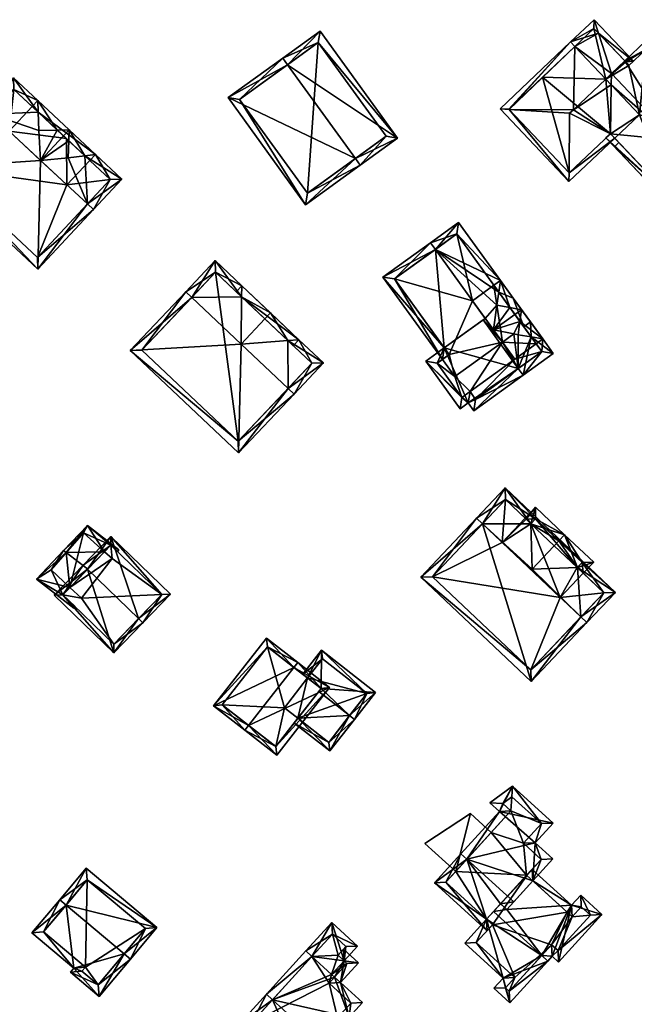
# Model space of a CAD drawing. Header units: inches. Extents: x 2685601 to 2690022, y 1235992 to 1239010.
# Tile 359 of 390: x 2689640 to 2689715, y 1237857 to 1237977. Entities that reach past the tile are written whole.
import ezdxf

# ---------------------------------------------------------------- set-up
doc = ezdxf.new("R2010")
doc.units = ezdxf.units.IN
doc.header["$MEASUREMENT"] = 0
doc.layers.add('Gebaeude Einzelhaus', color=10, linetype='Continuous')

msp = doc.modelspace()

# ---------------------------------------------------------------- meshes
at = {"layer": 'Gebaeude Einzelhaus'}
mesh = msp.add_polyface(dxfattribs=at)
corners = [(2689699.698, 1237966.223, 525.524), (2689706.99, 1237957.443, 525.245), (2689706.999, 1237958.524, 525.524), (2689698.599, 1237966.293, 525.245), (2689707.059, 1237965.754, 527.393), (2689712.031, 1237963.256, 525.514), (2689707.525, 1237966.196, 527.393), (2689712.557, 1237962.721, 525.245), (2689712.041, 1237963.265, 525.514), (2689712.135, 1237969.223, 527.043), (2689711.465, 1237969.93, 527.393), (2689707.19, 1237974.439, 525.245), (2689707.706, 1237973.895, 525.504), (2689707.019, 1237958.503, 525.514), (2689699.659, 1237966.264, 525.504), (2689719.834, 1237962.494, 527.393), (2689716.366, 1237974.578, 525.245), (2689713.787, 1237972.133, 526.562), (2689726.901, 1237962.36, 525.527), (2689727.97, 1237962.34, 525.245), (2689712.159, 1237970.589, 527.393), (2689711.498, 1237962.749, 525.245), (2689719.5, 1237954.309, 525.245), (2689719.544, 1237955.383, 525.527), (2689720.99, 1237961.275, 526.761), (2689720.922, 1237955.658, 525.245), (2689720.935, 1237956.703, 525.527), (2689725.528, 1237961.059, 525.527), (2689726.566, 1237961.009, 525.245), (2689726.91, 1237962.369, 525.523), (2689716.338, 1237973.518, 525.523), (2689713.901, 1237972.013, 526.562), (2689714.296, 1237971.583, 526.565), (2689712.041, 1237963.265, 525.519), (2689719.529, 1237955.369, 525.519), (2689710.579, 1237975.504, 525.784), (2689710.05, 1237977.151, 525.245), (2689713.787, 1237972.133, 525.779), (2689714.841, 1237972.099, 525.245), (2689713.901, 1237972.013, 525.778), (2689714.296, 1237971.583, 525.785), (2689710.021, 1237976.091, 525.504), (2689703.767, 1237970.16, 516.688), (2689707.706, 1237973.895, 516.688), (2689699.659, 1237966.264, 516.688), (2689707.019, 1237958.503, 516.688), (2689712.041, 1237963.265, 516.688), (2689712.557, 1237962.721, 516.688), (2689711.465, 1237969.93, 516.688), (2689715.581, 1237965.589, 516.688), (2689719.529, 1237955.369, 524.776), (2689719.529, 1237955.369, 516.688), (2689726.909, 1237962.368, 524.78), (2689716.338, 1237973.518, 516.688), (2689726.91, 1237962.369, 516.688), (2689714.296, 1237971.583, 516.688), (2689713.901, 1237972.013, 516.688), (2689713.787, 1237972.133, 516.688), (2689710.021, 1237976.091, 516.688)]
mesh.append_faces([[corners[k] for k in face] for face in [(37, 38, 39), (39, 38, 40), (37, 35, 38), (38, 35, 36), (41, 36, 35), (41, 11, 36), (41, 12, 11), (35, 38, 36), (38, 39, 40), (35, 37, 38), (38, 37, 39), (35, 20, 37), (10, 9, 20), (35, 12, 20), (20, 12, 10), (35, 11, 12), (35, 36, 11), (22, 23, 25), (25, 23, 26), (28, 18, 19), (28, 27, 18), (5, 34, 21), (21, 34, 22), (22, 34, 23), (5, 33, 34), (16, 30, 17), (17, 30, 31), (31, 30, 32), (19, 29, 16), (16, 29, 30), (19, 18, 29), (18, 28, 19), (18, 27, 28), (18, 24, 27), (24, 23, 26), (26, 23, 25), (25, 23, 22), (18, 15, 24), (24, 15, 23), (5, 15, 9), (9, 15, 20), (21, 23, 5), (5, 23, 15), (21, 22, 23), (15, 17, 20), (19, 16, 18), (18, 16, 15), (15, 16, 17), (3, 14, 0), (3, 11, 14), (14, 11, 12), (7, 5, 8), (7, 13, 5), (7, 1, 13), (13, 1, 2), (3, 0, 1), (1, 0, 2), (12, 6, 10), (12, 0, 6), (6, 0, 4), (12, 11, 0), (0, 11, 3), (6, 9, 10), (6, 5, 9), (5, 7, 8), (5, 2, 7), (7, 2, 1), (6, 4, 5), (5, 4, 2), (0, 2, 4), (3, 1, 0), (0, 1, 2)]], dxfattribs={"color": 13})
mesh.append_faces([[corners[k] for k in face] for face in [(48, 58, 57), (48, 43, 58), (58, 43, 41), (41, 43, 12), (35, 58, 41), (37, 57, 35), (35, 57, 58), (49, 51, 47), (49, 54, 51), (49, 53, 54), (48, 55, 49), (49, 55, 53), (57, 56, 48), (48, 56, 55), (40, 31, 32), (40, 39, 31), (40, 55, 39), (39, 55, 56), (39, 37, 31), (31, 37, 17), (39, 57, 37), (39, 56, 57), (30, 40, 32), (30, 55, 40), (30, 53, 55), (52, 30, 29), (54, 53, 52), (52, 53, 30), (23, 50, 26), (23, 34, 50), (52, 18, 27), (52, 29, 18), (50, 47, 51), (34, 7, 50), (50, 7, 47), (34, 33, 7), (7, 33, 8), (5, 8, 33), (20, 17, 37), (42, 45, 44), (42, 46, 45), (46, 49, 47), (42, 48, 46), (46, 48, 49), (42, 43, 48), (8, 46, 7), (7, 46, 47), (45, 5, 13), (45, 46, 5), (5, 46, 8), (0, 45, 2), (2, 45, 13), (0, 44, 45), (0, 14, 44), (14, 42, 44), (14, 12, 42), (42, 12, 43)]], dxfattribs={"color": 41})
mesh = msp.add_polyface(dxfattribs=at)
corners = [(2689680.99, 1237960.241, 526.825), (2689674.94, 1237954.629, 521.516), (2689681.576, 1237959.431, 526.825), (2689665.508, 1237967.665, 521.516), (2689672.73, 1237971.657, 526.825), (2689672.144, 1237972.466, 526.825), (2689686.139, 1237962.733, 521.896), (2689676.705, 1237975.768, 521.896), (2689666.904, 1237967.441, 522.164), (2689675.164, 1237956.025, 522.164), (2689684.743, 1237962.956, 522.772), (2689676.481, 1237974.371, 522.772), (2689676.481, 1237974.371, 514.972), (2689684.743, 1237962.956, 514.971), (2689666.904, 1237967.441, 514.972), (2689675.164, 1237956.025, 514.971)]
mesh.append_faces([[corners[k] for k in face] for face in [(4, 8, 5), (11, 4, 5), (7, 11, 5), (10, 11, 6), (6, 11, 7), (9, 0, 2), (2, 0, 10), (2, 10, 6), (8, 9, 1), (1, 9, 2), (5, 8, 3), (3, 8, 1), (4, 7, 5), (2, 6, 0), (0, 6, 4), (4, 6, 7), (3, 4, 5), (3, 0, 4), (3, 1, 0), (0, 1, 2)]], dxfattribs={"color": 13})
mesh.append_faces([[corners[k] for k in face] for face in [(12, 15, 14), (13, 15, 12), (9, 15, 13), (9, 13, 0), (0, 13, 10), (14, 15, 8), (8, 15, 9), (12, 14, 8), (4, 12, 8), (11, 12, 4), (13, 12, 10), (10, 12, 11)]], dxfattribs={"color": 41})
mesh = msp.add_polyface(dxfattribs=at)
corners = [(2689649.351, 1237960.749, 516.664), (2689648.053, 1237960.593, 517.61), (2689648.669, 1237960.018, 516.685), (2689646.15, 1237963.735, 521.468), (2689646.098, 1237962.416, 520.544), (2689646.016, 1237960.346, 519.094), (2689645.468, 1237963.003, 521.468), (2689642.685, 1237960.019, 521.468), (2689644.714, 1237963.706, 520.544), (2689642.323, 1237967.305, 516.664), (2689642.377, 1237965.886, 517.61), (2689641.64, 1237966.573, 516.685), (2689642.461, 1237963.662, 519.094), (2689629.146, 1237959.098, 516.286), (2689642.346, 1237946.786, 516.286), (2689636.636, 1237965.661, 521.468), (2689635.904, 1237966.344, 521.468), (2689648.373, 1237954.715, 521.468), (2689649.104, 1237954.033, 521.468), (2689639.37, 1237970.059, 516.664), (2689652.569, 1237957.748, 516.664), (2689630.56, 1237959.146, 516.809), (2689642.298, 1237948.2, 516.81), (2689651.155, 1237957.699, 517.61), (2689639.419, 1237968.645, 517.61), (2689645.825, 1237962.671, 510.458), (2689648.669, 1237960.018, 510.458), (2689641.64, 1237966.573, 510.458), (2689645.885, 1237957.034, 510.458), (2689638.856, 1237963.59, 510.458), (2689651.155, 1237957.699, 510.458), (2689639.419, 1237968.645, 510.458), (2689630.56, 1237959.146, 510.458), (2689642.298, 1237948.2, 510.458)]
mesh.append_faces([[corners[k] for k in face] for face in [(9, 24, 19), (19, 24, 16), (16, 24, 15), (0, 10, 9), (9, 10, 24), (0, 1, 10), (0, 23, 1), (23, 18, 17), (0, 20, 23), (23, 20, 18), (14, 22, 18), (18, 22, 17), (16, 21, 13), (13, 21, 14), (14, 21, 22), (16, 15, 21), (1, 0, 10), (10, 0, 9), (1, 20, 0), (5, 17, 1), (1, 17, 20), (20, 17, 18), (5, 7, 17), (10, 15, 12), (12, 15, 7), (19, 10, 9), (10, 19, 15), (15, 19, 16), (7, 14, 17), (17, 14, 18), (16, 13, 15), (15, 13, 7), (7, 13, 14), (6, 8, 3), (4, 6, 3), (9, 10, 11), (3, 8, 9), (9, 8, 10), (1, 0, 2), (1, 3, 0), (1, 4, 3), (8, 6, 3), (12, 7, 8), (8, 7, 6), (8, 10, 12), (8, 9, 10), (10, 9, 11), (8, 3, 9), (4, 7, 5), (4, 6, 7), (4, 3, 6), (5, 1, 4), (4, 1, 3), (3, 1, 0), (0, 1, 2)]], dxfattribs={"color": 13})
mesh.append_faces([[corners[k] for k in face] for face in [(30, 28, 26), (29, 31, 27), (28, 32, 29), (29, 32, 31), (30, 33, 28), (28, 33, 32), (23, 22, 30), (30, 22, 33), (23, 17, 22), (22, 21, 33), (33, 21, 32), (21, 31, 32), (15, 24, 21), (21, 24, 31), (10, 11, 24), (24, 11, 31), (31, 11, 27), (23, 2, 1), (23, 30, 2), (2, 30, 26), (25, 29, 27), (25, 28, 29), (25, 26, 28), (1, 8, 4), (4, 8, 6), (1, 10, 8), (1, 25, 10), (10, 25, 11), (11, 25, 27), (1, 2, 25), (25, 2, 26)]], dxfattribs={"color": 41})
mesh = msp.add_polyface(dxfattribs=at)
corners = [(2689725.528, 1237961.059, 525.527), (2689724.123, 1237957.971, 526.761), (2689731.216, 1237957.816, 524.783), (2689720.99, 1237961.275, 526.761), (2689726.909, 1237962.368, 524.78), (2689732.281, 1237957.793, 524.486), (2689720.989, 1237969.703, 524.486), (2689720.445, 1237969.187, 524.78), (2689720.935, 1237956.703, 525.527), (2689723.852, 1237950.834, 524.783), (2689719.529, 1237955.369, 524.776), (2689712.519, 1237961.673, 524.486), (2689713.062, 1237962.188, 524.776), (2689723.811, 1237949.763, 524.486), (2689731.221, 1237957.821, 524.78), (2689723.84, 1237950.823, 524.777), (2689731.221, 1237957.821, 516.688), (2689726.91, 1237962.369, 516.688), (2689719.529, 1237955.369, 516.688), (2689723.84, 1237950.823, 516.688)]
mesh.append_faces([[corners[k] for k in face] for face in [(13, 9, 5), (5, 9, 2), (13, 15, 9), (13, 10, 15), (13, 11, 10), (10, 11, 12), (4, 5, 14), (14, 5, 2), (4, 6, 5), (4, 7, 6), (9, 2, 1), (13, 5, 9), (9, 5, 2), (9, 10, 13), (13, 10, 11), (11, 10, 12), (9, 8, 10), (9, 1, 8), (8, 1, 3), (4, 6, 7), (4, 5, 6), (0, 2, 4), (4, 2, 5), (3, 1, 0), (0, 1, 2)]], dxfattribs={"color": 13})
mesh.append_faces([[corners[k] for k in face] for face in [(16, 18, 17), (16, 19, 18), (16, 9, 19), (19, 9, 15), (14, 2, 16), (16, 2, 9), (10, 19, 15), (10, 18, 19), (14, 16, 4), (4, 16, 17)]], dxfattribs={"color": 41})
mesh = msp.add_polyface(dxfattribs=at)
corners = [(2689701.024, 1237940.415, 521.233), (2689703.798, 1237938.284, 517.977), (2689701.223, 1237941.849, 522.217), (2689702.389, 1237938.525, 518.985), (2689702.987, 1237937.698, 518.002), (2689700.799, 1237938.797, 520.123), (2689699.801, 1237942.108, 521.233), (2689698.655, 1237945.403, 517.977), (2689698.439, 1237943.993, 518.985), (2689697.844, 1237944.817, 518.002), (2689698.196, 1237942.4, 520.123), (2689700.412, 1237941.263, 522.217), (2689697.811, 1237939.384, 522.217), (2689700.293, 1237938.896, 520.478), (2689698.894, 1237937.886, 522.217), (2689696.793, 1237940.793, 522.217), (2689690.729, 1237949.187, 522.217), (2689693.554, 1237952.463, 517.977), (2689690.143, 1237949.998, 522.217), (2689700.205, 1237943.258, 517.977), (2689701.494, 1237939.764, 518.985), (2689702.305, 1237940.35, 517.977), (2689691.817, 1237937.197, 518.844), (2689684.355, 1237945.816, 518.294), (2689691.592, 1237935.8, 518.294), (2689692.403, 1237936.386, 518.844), (2689693.329, 1237951.066, 518.985), (2689685.751, 1237945.591, 518.843), (2689700.826, 1237934.684, 522.527), (2689701.411, 1237933.874, 522.527), (2689705.073, 1237936.519, 517.977), (2689696.544, 1237940.613, 522.527), (2689694.723, 1237930.489, 518.294), (2689689.553, 1237935.561, 517.597), (2689693.734, 1237929.775, 517.597), (2689691.817, 1237937.197, 519.194), (2689695.409, 1237929.538, 518.294), (2689692.403, 1237936.386, 519.194), (2689690.949, 1237935.336, 518.169), (2689693.959, 1237931.171, 518.168), (2689694.949, 1237931.885, 518.866), (2689695.634, 1237930.934, 518.865), (2689703.676, 1237936.744, 518.985), (2689702.987, 1237937.698, 512.344), (2689697.844, 1237944.817, 512.344), (2689698.894, 1237937.886, 512.344), (2689700.386, 1237935.82, 512.344), (2689695.244, 1237942.938, 512.344), (2689693.329, 1237951.066, 512.344), (2689685.751, 1237945.591, 512.344), (2689692.403, 1237936.386, 512.344), (2689691.592, 1237935.8, 512.344), (2689693.106, 1237933.705, 512.344), (2689690.949, 1237935.336, 512.344), (2689693.959, 1237931.171, 512.344), (2689694.949, 1237931.885, 512.344), (2689695.634, 1237930.934, 512.344), (2689703.676, 1237936.744, 512.344)]
mesh.append_faces([[corners[k] for k in face] for face in [(1, 3, 21), (21, 3, 20), (1, 42, 3), (42, 29, 28), (1, 30, 42), (42, 30, 29), (32, 41, 36), (36, 41, 29), (29, 41, 28), (32, 40, 41), (33, 39, 34), (34, 39, 32), (32, 39, 40), (35, 38, 33), (33, 38, 39), (35, 37, 38), (35, 28, 31), (28, 36, 29), (35, 32, 28), (28, 32, 36), (35, 33, 32), (32, 33, 34), (31, 12, 15), (28, 14, 31), (31, 14, 12), (28, 13, 14), (28, 5, 13), (21, 3, 1), (1, 3, 30), (30, 3, 29), (29, 3, 28), (28, 3, 5), (21, 20, 3), (24, 22, 25), (18, 27, 23), (23, 27, 24), (24, 27, 22), (18, 16, 27), (18, 26, 16), (8, 19, 20), (20, 19, 21), (26, 7, 8), (8, 7, 19), (18, 17, 26), (26, 17, 7), (16, 22, 15), (22, 24, 25), (18, 23, 16), (16, 23, 22), (22, 23, 24), (19, 20, 21), (7, 8, 19), (19, 8, 20), (7, 16, 8), (8, 16, 10), (10, 16, 15), (7, 17, 16), (16, 17, 18), (12, 10, 15), (14, 13, 12), (11, 6, 2), (0, 11, 2), (7, 8, 9), (2, 6, 7), (7, 6, 8), (1, 0, 2), (1, 3, 0), (1, 4, 3), (0, 13, 5), (0, 12, 13), (0, 11, 12), (0, 2, 11), (11, 6, 12), (12, 6, 10), (11, 2, 6), (6, 8, 10), (6, 7, 8), (8, 7, 9), (6, 2, 7), (3, 0, 5), (4, 1, 3), (3, 1, 0), (0, 1, 2)]], dxfattribs={"color": 13})
mesh.append_faces([[corners[k] for k in face] for face in [(55, 46, 56), (56, 46, 57), (57, 46, 43), (55, 45, 46), (54, 52, 55), (55, 52, 45), (54, 53, 52), (52, 53, 51), (42, 4, 3), (42, 57, 4), (4, 57, 43), (28, 41, 42), (42, 41, 57), (57, 41, 56), (41, 55, 56), (41, 40, 55), (40, 39, 55), (55, 39, 54), (39, 53, 54), (39, 38, 53), (38, 51, 53), (37, 24, 38), (38, 24, 51), (37, 25, 24), (35, 25, 37), (35, 22, 25), (35, 15, 22), (35, 31, 15), (47, 48, 44), (47, 49, 48), (51, 50, 52), (52, 50, 45), (45, 50, 47), (47, 50, 49), (25, 50, 24), (24, 50, 51), (22, 50, 25), (22, 49, 50), (22, 27, 49), (27, 48, 49), (16, 26, 27), (27, 26, 48), (8, 9, 26), (26, 9, 48), (48, 9, 44), (44, 45, 47), (44, 43, 45), (45, 43, 46), (8, 44, 9), (8, 3, 44), (44, 3, 43), (43, 3, 4), (8, 0, 3), (8, 6, 0), (0, 6, 11)]], dxfattribs={"color": 41})
mesh = msp.add_polyface(dxfattribs=at)
corners = [(2689672.8, 1237932.261, 521.089), (2689673.526, 1237931.575, 521.089), (2689677.111, 1237935.373, 515.779), (2689672.773, 1237938.091, 516.796), (2689674.121, 1237938.194, 515.779), (2689667.15, 1237943.398, 516.796), (2689667.166, 1237944.758, 515.779), (2689663.924, 1237947.818, 515.779), (2689661.067, 1237943.334, 521.089), (2689660.34, 1237944.02, 521.089), (2689667.083, 1237937.656, 521.089), (2689653.589, 1237936.866, 515.653), (2689666.775, 1237924.421, 515.653), (2689675.698, 1237935.331, 516.796), (2689663.965, 1237946.404, 516.796), (2689655.003, 1237936.908, 516.206), (2689666.734, 1237925.835, 516.206), (2689670.668, 1237941.454, 521.089), (2689669.981, 1237940.726, 521.089), (2689666.48, 1237944.031, 515.779), (2689667.084, 1237937.656, 521.089), (2689673.435, 1237937.467, 515.779), (2689675.698, 1237935.331, 509.978), (2689663.965, 1237946.404, 509.978), (2689655.003, 1237936.908, 509.978), (2689666.734, 1237925.835, 509.978)]
mesh.append_faces([[corners[k] for k in face] for face in [(17, 5, 6), (6, 5, 19), (17, 18, 5), (3, 4, 21), (3, 17, 4), (3, 18, 17), (18, 3, 17), (17, 3, 4), (4, 3, 21), (18, 20, 3), (18, 5, 20), (5, 6, 19), (18, 17, 5), (5, 17, 6), (11, 16, 12), (12, 16, 1), (1, 16, 0), (9, 15, 11), (11, 15, 16), (9, 8, 15), (6, 14, 7), (7, 14, 9), (9, 14, 8), (4, 5, 6), (6, 5, 14), (4, 3, 5), (1, 13, 2), (2, 13, 4), (4, 13, 3), (1, 0, 13), (10, 12, 0), (0, 12, 1), (9, 11, 8), (8, 11, 10), (10, 11, 12), (3, 10, 0), (5, 8, 10), (5, 7, 8), (8, 7, 9), (5, 6, 7), (4, 5, 3), (5, 4, 6), (2, 3, 0), (3, 2, 4), (0, 1, 2)]], dxfattribs={"color": 13})
mesh.append_faces([[corners[k] for k in face] for face in [(3, 5, 18), (22, 25, 23), (23, 25, 24), (13, 16, 22), (22, 16, 25), (13, 0, 16), (16, 15, 25), (25, 15, 24), (15, 23, 24), (8, 14, 15), (15, 14, 23), (5, 23, 14), (13, 22, 3), (3, 22, 5), (5, 22, 23)]], dxfattribs={"color": 41})
mesh = msp.add_polyface(dxfattribs=at)
corners = [(2689702.904, 1237917.811, 515.327), (2689701.765, 1237916.363, 515.495), (2689702.362, 1237915.788, 516.325), (2689701.643, 1237916.478, 515.327), (2689705.777, 1237913.717, 520.232), (2689702.508, 1237910.26, 520.232), (2689706.465, 1237914.444, 520.232), (2689708.016, 1237910.443, 516.324), (2689710, 1237911.101, 515.327), (2689708.734, 1237909.763, 515.327), (2689708.59, 1237911.054, 516.327), (2689708.008, 1237910.45, 516.335), (2689702.938, 1237916.404, 516.319), (2689702.364, 1237915.786, 516.325), (2689696.453, 1237915.777, 520.383), (2689688.955, 1237909.304, 515.201), (2689702.396, 1237896.593, 515.201), (2689695.726, 1237916.465, 520.383), (2689708.442, 1237904.441, 520.383), (2689709.169, 1237903.753, 520.383), (2689712.65, 1237907.435, 515.327), (2689702.938, 1237916.404, 515.483), (2689699.209, 1237920.146, 515.327), (2689708.59, 1237911.054, 515.487), (2689708.008, 1237910.45, 516.324), (2689690.369, 1237909.344, 515.727), (2689702.356, 1237898.006, 515.726), (2689711.236, 1237907.395, 516.325), (2689701.765, 1237916.363, 516.317), (2689699.248, 1237918.733, 516.325), (2689708.008, 1237910.45, 509.61), (2689708.734, 1237909.763, 509.61), (2689708.59, 1237911.054, 509.61), (2689702.938, 1237916.404, 509.61), (2689702.364, 1237915.786, 509.61), (2689702.364, 1237915.786, 516.327), (2689701.765, 1237916.363, 509.61), (2689701.643, 1237916.478, 509.61), (2689698.843, 1237913.518, 509.61), (2689705.939, 1237906.808, 509.61), (2689699.248, 1237918.733, 509.61), (2689690.369, 1237909.344, 509.61), (2689702.356, 1237898.006, 509.61), (2689711.236, 1237907.395, 509.61)]
mesh.append_faces([[corners[k] for k in face] for face in [(22, 29, 17), (17, 29, 14), (22, 21, 29), (29, 21, 28), (28, 21, 2), (2, 21, 13), (23, 7, 24), (23, 27, 7), (27, 19, 18), (22, 20, 21), (21, 20, 23), (23, 20, 27), (27, 20, 19), (15, 26, 16), (16, 26, 19), (19, 26, 18), (17, 25, 15), (15, 25, 26), (17, 14, 25), (7, 23, 24), (13, 21, 2), (5, 18, 7), (2, 14, 5), (5, 14, 18), (22, 2, 21), (2, 22, 14), (14, 22, 17), (7, 20, 23), (23, 20, 21), (20, 7, 18), (21, 20, 22), (18, 19, 20), (14, 16, 18), (18, 16, 19), (17, 15, 14), (14, 15, 16), (1, 12, 2), (2, 12, 13), (12, 6, 4), (3, 0, 1), (1, 0, 12), (12, 0, 6), (10, 7, 11), (10, 9, 7), (10, 8, 9), (10, 6, 8), (10, 4, 6), (4, 7, 6), (6, 7, 8), (8, 7, 9), (4, 5, 7), (0, 2, 6), (6, 2, 4), (4, 2, 5), (3, 1, 0), (0, 1, 2)]], dxfattribs={"color": 13})
mesh.append_faces([[corners[k] for k in face] for face in [(41, 39, 42), (42, 39, 43), (43, 39, 31), (37, 38, 40), (40, 38, 41), (41, 38, 39), (2, 1, 28), (27, 9, 7), (27, 43, 9), (9, 43, 31), (18, 26, 27), (27, 26, 43), (43, 26, 42), (26, 41, 42), (26, 25, 41), (25, 40, 41), (14, 29, 25), (25, 29, 40), (28, 3, 29), (29, 3, 40), (40, 3, 37), (28, 1, 3), (39, 30, 31), (30, 33, 32), (38, 34, 39), (39, 34, 30), (30, 34, 33), (37, 36, 38), (38, 36, 34), (13, 1, 2), (13, 34, 1), (1, 34, 36), (1, 36, 3), (3, 36, 37), (21, 13, 12), (12, 13, 35), (21, 34, 13), (21, 33, 34), (23, 12, 10), (10, 12, 4), (23, 21, 12), (23, 32, 21), (21, 32, 33), (24, 10, 11), (24, 23, 10), (24, 30, 23), (23, 30, 32), (7, 24, 11), (7, 9, 24), (24, 9, 30), (30, 9, 31)]], dxfattribs={"color": 41})
mesh = msp.add_polyface(dxfattribs=at)
corners = [(2689645.797, 1237912.28, 513.502), (2689648.418, 1237910.263, 513.502), (2689650.461, 1237912.379, 512.089), (2689648.371, 1237915.579, 511.479), (2689651.226, 1237913.171, 511.56), (2689652.205, 1237912.629, 511.479), (2689652.027, 1237912.398, 511.62), (2689645.478, 1237912.525, 513.502), (2689645.394, 1237907.131, 511.674), (2689642.168, 1237909.031, 511.479), (2689646.734, 1237905.518, 511.479), (2689646.253, 1237908.021, 512.193), (2689646.875, 1237905.701, 511.577), (2689647.888, 1237914.676, 511.967), (2689643.949, 1237910.162, 512.317), (2689650.461, 1237912.379, 506.095), (2689647.888, 1237914.676, 506.095), (2689643.949, 1237910.162, 506.095), (2689646.253, 1237908.021, 506.095), (2689651.381, 1237911.557, 506.095), (2689647.657, 1237906.717, 506.095)]
mesh.append_faces([[corners[k] for k in face] for face in [(10, 8, 12), (8, 14, 11), (14, 7, 0), (10, 9, 8), (8, 9, 14), (14, 9, 7), (13, 4, 2), (4, 5, 6), (13, 3, 4), (4, 3, 5), (13, 7, 3), (13, 0, 7), (0, 11, 1), (8, 10, 12), (7, 9, 0), (0, 9, 11), (11, 9, 8), (8, 9, 10), (0, 3, 7), (3, 4, 5), (5, 4, 6), (0, 2, 3), (3, 2, 4), (0, 1, 2)]], dxfattribs={"color": 13})
mesh.append_faces([[corners[k] for k in face] for face in [(15, 18, 16), (16, 18, 17), (15, 19, 18), (18, 19, 20), (11, 17, 18), (11, 14, 17), (0, 13, 14), (14, 13, 17), (17, 13, 16), (16, 13, 15), (15, 13, 2)]], dxfattribs={"color": 41})
mesh = msp.add_polyface(dxfattribs=at)
corners = [(2689648.399, 1237910.243, 516.534), (2689651.208, 1237914.231, 514.259), (2689647.859, 1237910.764, 516.534), (2689654.595, 1237904.261, 516.534), (2689658.483, 1237907.208, 514.259), (2689655.134, 1237903.74, 516.534), (2689644.334, 1237907.113, 514.259), (2689651.609, 1237900.089, 514.259), (2689657.423, 1237907.189, 514.613), (2689651.226, 1237913.171, 514.613), (2689645.394, 1237907.131, 514.595), (2689651.59, 1237901.149, 514.595), (2689657.423, 1237907.189, 506.095), (2689651.226, 1237913.171, 506.095), (2689651.226, 1237913.171, 511.56), (2689648.418, 1237910.263, 513.502), (2689646.253, 1237908.021, 512.193), (2689645.394, 1237907.131, 511.674), (2689650.461, 1237912.379, 512.089), (2689650.461, 1237912.379, 506.095), (2689646.253, 1237908.021, 506.095), (2689645.394, 1237907.131, 506.095), (2689651.59, 1237901.149, 506.095), (2689647.657, 1237906.717, 506.095), (2689651.381, 1237911.557, 506.095)]
mesh.append_faces([[corners[k] for k in face] for face in [(11, 3, 5), (5, 3, 8), (10, 11, 7), (7, 11, 5), (6, 10, 7), (0, 10, 2), (9, 0, 2), (2, 10, 6), (8, 9, 1), (1, 9, 2), (5, 8, 4), (4, 8, 1), (0, 7, 3), (3, 7, 5), (2, 6, 0), (0, 6, 7), (4, 3, 5), (4, 1, 3), (3, 1, 0), (0, 1, 2)]], dxfattribs={"color": 13})
mesh.append_faces([[corners[k] for k in face] for face in [(12, 24, 13), (13, 24, 19), (12, 23, 24), (23, 21, 20), (12, 22, 23), (23, 22, 21), (8, 11, 12), (12, 11, 22), (8, 3, 11), (11, 17, 22), (22, 17, 21), (11, 10, 17), (17, 20, 21), (17, 16, 20), (18, 14, 19), (19, 14, 13), (15, 9, 18), (18, 9, 14), (15, 0, 9), (17, 10, 16), (16, 10, 15), (15, 10, 0), (12, 14, 8), (8, 14, 9), (12, 13, 14)]], dxfattribs={"color": 41})
mesh = msp.add_polyface(dxfattribs=at)
corners = [(2689673.522, 1237898.309, 517.436), (2689677.864, 1237895.866, 515.033), (2689673.983, 1237898.899, 517.436), (2689668.004, 1237891.248, 517.436), (2689671.424, 1237887.624, 515.033), (2689667.543, 1237890.658, 517.436), (2689670.179, 1237901.873, 515.033), (2689663.739, 1237893.63, 515.033), (2689671.295, 1237888.676, 515.399), (2689676.811, 1237895.738, 515.399), (2689670.308, 1237900.82, 515.406), (2689664.791, 1237893.759, 515.406), (2689675.182, 1237897.011, 513.124), (2689670.308, 1237900.82, 505.945), (2689676.811, 1237895.738, 513.124), (2689675.182, 1237897.011, 505.945), (2689664.791, 1237893.759, 505.945), (2689671.295, 1237888.676, 505.945), (2689673.987, 1237892.123, 512.408), (2689673.987, 1237892.123, 505.945), (2689676.526, 1237895.374, 513.264), (2689672.358, 1237893.396, 505.945)]
mesh.append_faces([[corners[k] for k in face] for face in [(3, 8, 5), (11, 3, 5), (10, 11, 7), (7, 11, 5), (6, 10, 7), (0, 10, 2), (9, 0, 2), (2, 10, 6), (1, 8, 9), (1, 9, 2), (5, 8, 4), (4, 8, 1), (0, 7, 3), (3, 7, 5), (2, 6, 0), (0, 6, 7), (4, 3, 5), (4, 1, 3), (3, 1, 0), (0, 1, 2)]], dxfattribs={"color": 13})
mesh.append_faces([[corners[k] for k in face] for face in [(15, 21, 13), (13, 21, 16), (16, 21, 17), (17, 21, 19), (9, 20, 14), (9, 18, 20), (18, 17, 19), (9, 8, 18), (18, 8, 17), (8, 16, 17), (3, 11, 8), (8, 11, 16), (11, 10, 16), (16, 10, 13), (13, 12, 15), (12, 9, 14), (12, 0, 9), (13, 10, 12), (12, 10, 0)]], dxfattribs={"color": 41})
mesh = msp.add_polyface(dxfattribs=at)
corners = [(2689673.987, 1237892.123, 512.408), (2689673.526, 1237891.532, 512.253), (2689677.885, 1237888.125, 512.253), (2689680.295, 1237892.428, 513.263), (2689680.886, 1237891.966, 513.263), (2689676.526, 1237895.374, 513.264), (2689676.811, 1237895.738, 513.124), (2689683.451, 1237895.249, 512), (2689676.871, 1237900.39, 512), (2689675.182, 1237897.011, 513.124), (2689674.591, 1237897.473, 513.124), (2689677.756, 1237889.178, 512.409), (2689682.399, 1237895.12, 512.227), (2689677, 1237899.338, 512.227), (2689677, 1237899.338, 505.945), (2689682.399, 1237895.12, 505.945), (2689675.182, 1237897.011, 505.945), (2689677.756, 1237889.178, 505.945), (2689673.987, 1237892.123, 505.945), (2689672.358, 1237893.396, 505.945)]
mesh.append_faces([[corners[k] for k in face] for face in [(8, 13, 10), (10, 13, 9), (4, 12, 7), (7, 12, 8), (8, 12, 13), (4, 3, 12), (1, 11, 2), (2, 11, 4), (4, 11, 3), (1, 0, 11), (3, 6, 5), (6, 8, 9), (9, 8, 10), (4, 7, 3), (3, 7, 6), (6, 7, 8), (0, 3, 5), (0, 2, 3), (3, 2, 4), (0, 1, 2)]], dxfattribs={"color": 13})
mesh.append_faces([[corners[k] for k in face] for face in [(15, 16, 14), (15, 18, 16), (16, 18, 19), (15, 17, 18), (12, 3, 15), (15, 3, 17), (17, 3, 11), (17, 0, 18), (17, 11, 0), (9, 13, 16), (16, 13, 14), (13, 12, 14), (14, 12, 15)]], dxfattribs={"color": 41})
mesh = msp.add_polyface(dxfattribs=at)
corners = [(2689697.805, 1237868.581, 517.613), (2689699.415, 1237868.82, 516.78), (2689698.653, 1237869.513, 516.78), (2689703.686, 1237863.231, 517.613), (2689707.318, 1237869.35, 513.007), (2689702.584, 1237872.304, 513.668), (2689704.946, 1237863.13, 517.102), (2689704.425, 1237862.559, 517.613), (2689705.738, 1237862.41, 517.102), (2689711.009, 1237868.205, 511.925), (2689708.419, 1237870.561, 511.925), (2689702.517, 1237873.716, 513.007), (2689701.844, 1237872.976, 513.668), (2689696.959, 1237867.65, 516.851), (2689694.298, 1237864.725, 514.457), (2689698.971, 1237860.474, 514.457), (2689699.789, 1237857.463, 513.441), (2689697.841, 1237859.234, 513.441), (2689697.698, 1237866.978, 516.851), (2689695.71, 1237864.793, 515.063), (2689700.385, 1237860.54, 515.063), (2689699.255, 1237859.3, 514.047), (2689699.723, 1237858.875, 514.047), (2689704.88, 1237864.543, 516.441), (2689705.671, 1237863.823, 516.441), (2689709.596, 1237868.139, 512.585), (2689708.486, 1237869.149, 512.585), (2689707.385, 1237867.938, 513.667), (2689706.759, 1237868.515, 513.664), (2689696.959, 1237867.65, 515.117), (2689690.606, 1237872.076, 514.457), (2689697.025, 1237866.239, 514.457), (2689694.564, 1237874.94, 517.613), (2689693.824, 1237875.613, 517.613), (2689697.698, 1237866.978, 515.117), (2689700.264, 1237869.754, 517.613), (2689702.584, 1237872.304, 515.374), (2689705.033, 1237874.995, 513.012), (2689702.874, 1237876.959, 513.012), (2689698.518, 1237880.771, 513.083), (2689705.049, 1237879.35, 510.914), (2689700.125, 1237883.83, 510.914), (2689697.356, 1237881.828, 513.084), (2689692.019, 1237872.143, 515.117), (2689701.844, 1237872.976, 515.375), (2689703.62, 1237874.929, 513.661), (2689701.461, 1237876.893, 513.661), (2689703.636, 1237879.284, 511.563), (2689700.053, 1237882.544, 511.563), (2689698.94, 1237881.739, 512.435), (2689699.93, 1237880.838, 512.435), (2689696.959, 1237867.65, 506.305), (2689697.698, 1237866.978, 506.305), (2689695.71, 1237864.793, 506.305), (2689700.385, 1237860.54, 506.305), (2689699.255, 1237859.3, 506.305), (2689699.723, 1237858.875, 506.305), (2689704.88, 1237864.543, 506.305), (2689705.671, 1237863.823, 506.305), (2689709.596, 1237868.139, 506.305), (2689708.486, 1237869.149, 506.305), (2689707.385, 1237867.938, 506.305), (2689706.759, 1237868.515, 506.305), (2689701.844, 1237872.976, 506.305), (2689701.822, 1237872.996, 506.305), (2689703.62, 1237874.929, 506.305), (2689701.461, 1237876.893, 506.305), (2689703.636, 1237879.284, 506.305), (2689700.053, 1237882.544, 506.305), (2689698.94, 1237881.739, 506.305), (2689699.93, 1237880.838, 506.305), (2689693.207, 1237873.448, 511.814), (2689692.019, 1237872.143, 506.305), (2689697.54, 1237878.211, 511.814), (2689697.54, 1237878.211, 506.305), (2689693.207, 1237873.448, 506.305)]
mesh.append_faces([[corners[k] for k in face] for face in [(39, 32, 33), (39, 50, 32), (41, 49, 42), (42, 49, 39), (39, 49, 50), (41, 48, 49), (38, 47, 40), (40, 47, 41), (41, 47, 48), (38, 46, 47), (36, 45, 37), (37, 45, 38), (38, 45, 46), (36, 44, 45), (31, 29, 34), (33, 43, 30), (30, 43, 31), (31, 43, 29), (33, 32, 43), (36, 32, 35), (32, 39, 33), (39, 41, 42), (39, 40, 41), (36, 38, 32), (32, 38, 39), (39, 38, 40), (36, 37, 38), (32, 2, 35), (35, 2, 1), (32, 29, 2), (29, 31, 34), (33, 30, 32), (32, 30, 29), (29, 30, 31), (4, 5, 11), (11, 5, 12), (4, 28, 5), (4, 27, 28), (10, 26, 4), (4, 26, 27), (9, 25, 10), (10, 25, 26), (6, 24, 8), (8, 24, 9), (9, 24, 25), (6, 23, 24), (7, 3, 6), (6, 3, 23), (16, 22, 7), (7, 22, 3), (15, 21, 17), (17, 21, 16), (16, 21, 22), (15, 20, 21), (13, 19, 14), (14, 19, 15), (15, 19, 20), (13, 18, 19), (13, 3, 0), (13, 15, 3), (3, 15, 7), (7, 15, 16), (16, 15, 17), (13, 14, 15), (5, 11, 12), (5, 4, 11), (4, 9, 10), (4, 8, 9), (4, 6, 8), (4, 3, 6), (6, 3, 7), (5, 1, 4), (4, 1, 3), (3, 1, 0), (0, 1, 2)]], dxfattribs={"color": 13})
mesh.append_faces([[corners[k] for k in face] for face in [(64, 65, 63), (64, 66, 65), (66, 70, 67), (67, 70, 68), (68, 70, 69), (64, 74, 66), (66, 74, 70), (64, 75, 74), (64, 51, 75), (75, 51, 72), (36, 1, 5), (36, 35, 1), (43, 51, 29), (43, 72, 51), (72, 71, 75), (73, 70, 74), (73, 50, 70), (71, 32, 73), (73, 32, 50), (72, 43, 71), (71, 43, 32), (50, 49, 70), (70, 49, 69), (49, 48, 69), (69, 48, 68), (48, 47, 68), (68, 47, 67), (47, 66, 67), (47, 46, 66), (46, 45, 66), (66, 45, 65), (45, 63, 65), (45, 12, 63), (45, 44, 12), (36, 12, 44), (36, 5, 12), (57, 61, 58), (58, 61, 59), (59, 61, 60), (57, 62, 61), (63, 51, 64), (57, 52, 62), (62, 52, 63), (63, 52, 51), (57, 54, 52), (52, 54, 53), (57, 56, 54), (54, 56, 55), (28, 61, 62), (28, 27, 61), (5, 63, 12), (5, 62, 63), (5, 28, 62), (27, 26, 61), (61, 26, 60), (26, 25, 60), (60, 25, 59), (25, 58, 59), (25, 24, 58), (24, 23, 58), (58, 23, 57), (3, 22, 23), (23, 22, 57), (57, 22, 56), (22, 21, 56), (56, 21, 55), (21, 54, 55), (21, 20, 54), (20, 19, 54), (54, 19, 53), (34, 19, 18), (34, 52, 19), (19, 52, 53), (29, 34, 13), (13, 34, 18), (29, 52, 34), (29, 51, 52), (2, 13, 0), (2, 29, 13)]], dxfattribs={"color": 41})
mesh = msp.add_polyface(dxfattribs=at)
corners = [(2689693.207, 1237873.448, 511.814), (2689695.009, 1237880.515, 511.814), (2689689.451, 1237876.864, 511.814), (2689697.54, 1237878.211, 511.814), (2689695.009, 1237880.515, 506.305), (2689697.54, 1237878.211, 506.305), (2689689.451, 1237876.864, 506.305), (2689693.207, 1237873.448, 506.305)]
mesh.append_faces([[corners[k] for k in face] for face in [(3, 1, 0), (0, 1, 2)]], dxfattribs={"color": 13})
mesh.append_faces([[corners[k] for k in face] for face in [(6, 4, 7), (7, 4, 5), (0, 2, 7), (7, 2, 6), (2, 1, 6), (6, 1, 4), (1, 3, 4), (4, 3, 5)]], dxfattribs={"color": 41})
mesh = msp.add_polyface(dxfattribs=at)
corners = [(2689652.861, 1237863.429, 514.904), (2689653.628, 1237862.786, 514.904), (2689656.844, 1237866.621, 510.228), (2689645.774, 1237869.376, 514.904), (2689648.225, 1237873.853, 510.228), (2689645.008, 1237870.019, 514.904), (2689641.621, 1237865.983, 510.08), (2689646.728, 1237861.699, 510.08), (2689649.813, 1237858.239, 509.469), (2689646.299, 1237861.186, 509.469), (2689648.349, 1237872.444, 511.162), (2689643.03, 1237866.106, 510.996), (2689647.706, 1237861.31, 510.383), (2689648.135, 1237861.823, 510.995), (2689649.689, 1237859.648, 510.384), (2689655.435, 1237866.498, 511.162), (2689655.435, 1237866.498, 503.26), (2689649.689, 1237859.648, 503.26), (2689648.349, 1237872.444, 503.26), (2689643.03, 1237866.106, 503.26), (2689648.135, 1237861.823, 503.26), (2689647.706, 1237861.31, 503.26)]
mesh.append_faces([[corners[k] for k in face] for face in [(15, 10, 2), (1, 14, 0), (0, 15, 1), (1, 15, 2), (8, 14, 1), (12, 14, 9), (9, 14, 8), (13, 12, 7), (11, 13, 7), (7, 12, 9), (6, 11, 7), (3, 11, 5), (10, 3, 5), (5, 11, 6), (2, 10, 4), (4, 10, 5), (0, 8, 1), (3, 7, 0), (0, 7, 8), (8, 7, 9), (5, 6, 3), (3, 6, 7), (3, 4, 5), (0, 2, 3), (3, 2, 4), (0, 1, 2)]], dxfattribs={"color": 13})
mesh.append_faces([[corners[k] for k in face] for face in [(16, 20, 18), (18, 20, 19), (16, 17, 20), (20, 17, 21), (14, 12, 17), (17, 12, 21), (12, 20, 21), (12, 13, 20), (13, 19, 20), (13, 11, 19), (11, 18, 19), (3, 10, 11), (11, 10, 18), (10, 15, 18), (18, 15, 16), (15, 14, 16), (16, 14, 17), (15, 0, 14)]], dxfattribs={"color": 41})
mesh = msp.add_polyface(dxfattribs=at)
corners = [(2689678.474, 1237850.953, 516.248), (2689682.384, 1237853.756, 513.204), (2689680.24, 1237855.711, 513.204), (2689679.213, 1237850.279, 516.248), (2689679.196, 1237859.928, 511.644), (2689681.865, 1237857.494, 511.644), (2689678.457, 1237860.601, 511.644), (2689670.914, 1237857.847, 516.248), (2689678.104, 1237860.924, 511.644), (2689675.71, 1237863.106, 511.644), (2689670.175, 1237858.521, 516.248), (2689674.971, 1237863.78, 511.644), (2689666.924, 1237854.956, 512.873), (2689675.963, 1237846.715, 512.873), (2689668.336, 1237855.021, 513.572), (2689675.898, 1237848.128, 513.573), (2689680.971, 1237853.691, 513.851), (2689678.828, 1237855.646, 513.851), (2689680.453, 1237857.429, 512.291), (2689677.784, 1237859.863, 512.29), (2689679.62, 1237862.586, 510.633), (2689681.261, 1237864.385, 509.539), (2689678.129, 1237867.243, 509.539), (2689678.194, 1237865.83, 509.988), (2689679.849, 1237864.32, 509.988), (2689678.88, 1237863.259, 510.634), (2689679.554, 1237863.997, 509.285), (2689678.88, 1237863.259, 510.011), (2689679.62, 1237862.586, 510.011), (2689681.385, 1237862.329, 509.285), (2689679.973, 1237862.264, 510.011), (2689668.336, 1237855.021, 504.462), (2689675.71, 1237863.106, 504.462), (2689675.898, 1237848.128, 504.462), (2689680.971, 1237853.691, 504.462), (2689678.828, 1237855.646, 504.462), (2689680.453, 1237857.429, 504.462), (2689677.784, 1237859.863, 504.462), (2689678.457, 1237860.601, 504.462), (2689678.104, 1237860.924, 504.462), (2689679.62, 1237862.586, 504.462), (2689678.88, 1237863.259, 504.462), (2689679.849, 1237864.32, 504.462), (2689678.194, 1237865.83, 504.462), (2689679.973, 1237862.264, 504.462)]
mesh.append_faces([[corners[k] for k in face] for face in [(29, 28, 26), (26, 28, 27), (6, 30, 4), (4, 30, 29), (29, 30, 28), (26, 28, 29), (29, 28, 4), (4, 28, 6), (6, 28, 8), (26, 27, 28), (24, 23, 21), (25, 24, 20), (20, 24, 21), (11, 23, 9), (21, 23, 22), (22, 23, 11), (20, 9, 8), (20, 22, 9), (9, 22, 11), (20, 21, 22), (4, 19, 6), (2, 18, 5), (5, 18, 4), (4, 18, 19), (2, 17, 18), (3, 16, 1), (1, 16, 2), (2, 16, 17), (3, 0, 16), (13, 15, 3), (3, 15, 0), (7, 14, 10), (10, 14, 12), (12, 14, 13), (13, 14, 15), (9, 10, 11), (9, 7, 10), (7, 13, 0), (0, 13, 3), (7, 12, 13), (7, 10, 12), (7, 9, 10), (10, 9, 11), (7, 8, 9), (7, 6, 8), (0, 2, 7), (7, 2, 6), (6, 2, 4), (4, 2, 5), (3, 1, 0), (0, 1, 2)]], dxfattribs={"color": 13})
mesh.append_faces([[corners[k] for k in face] for face in [(39, 44, 38), (39, 40, 44), (30, 44, 28), (28, 44, 40), (30, 38, 44), (30, 6, 38), (39, 41, 40), (41, 43, 42), (39, 32, 41), (41, 32, 43), (8, 28, 20), (9, 23, 32), (32, 23, 43), (23, 24, 43), (43, 24, 42), (27, 24, 25), (27, 41, 24), (24, 41, 42), (28, 27, 20), (20, 27, 25), (28, 40, 27), (27, 40, 41), (31, 35, 33), (33, 35, 34), (39, 37, 32), (32, 37, 31), (31, 37, 35), (35, 37, 36), (39, 38, 37), (6, 37, 38), (6, 19, 37), (19, 36, 37), (19, 18, 36), (18, 35, 36), (18, 17, 35), (17, 16, 35), (35, 16, 34), (0, 15, 16), (16, 15, 34), (34, 15, 33), (15, 14, 33), (33, 14, 31), (7, 9, 14), (14, 9, 31), (31, 9, 32)]], dxfattribs={"color": 41})

doc.saveas('drawing.dxf')
